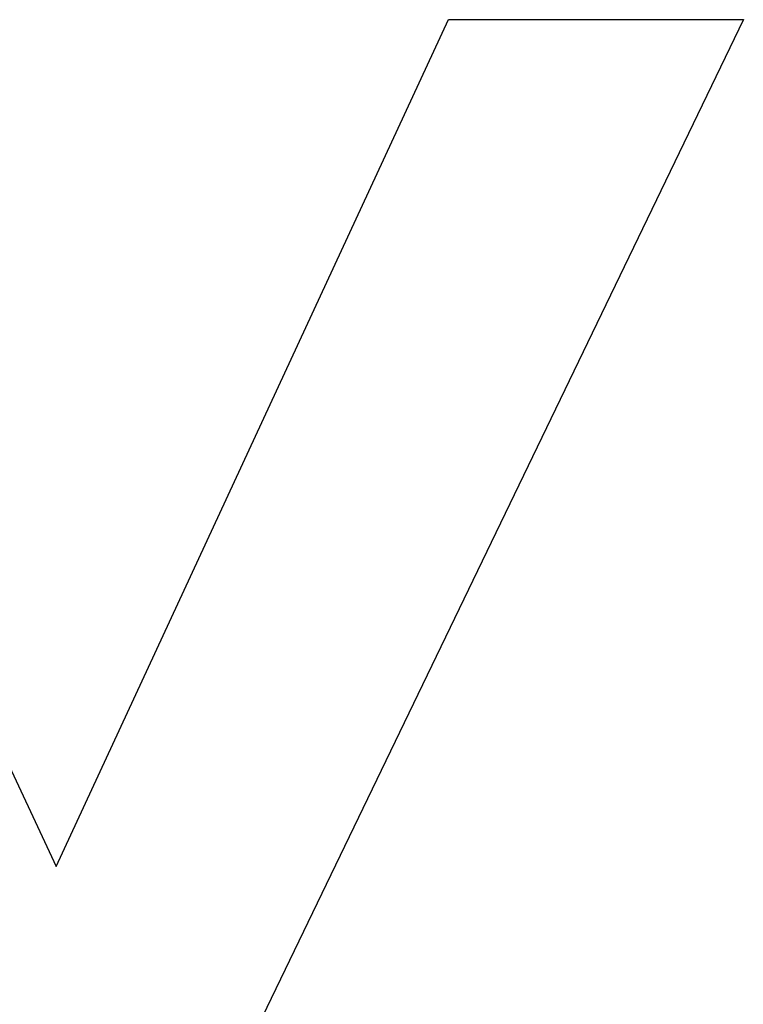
# Model space of a CAD drawing. Extents: x 1107 to 4046, y 937 to 3355.
# Tile 780 of 861: x 3054.118 to 3054.897, y 1750.286 to 1751.347. Entities that reach past the tile are written whole.
import ezdxf

# ---------------------------------------------------------------- set-up
doc = ezdxf.new("R2010")
doc.units = 0
doc.layers.add('KF_VIDA_L___C_LEFT', color=7, linetype='CONTINUOUS')

# ---------------------------------------------------------------- blocks, each defined once
blk = doc.blocks.new('KF_VIDA_L___C_LEFT')
at = {"layer": 'KF_VIDA_L___C_LEFT'}
for p, q in [((164.4257, 62.1338), (164.8538, 61.2216)), ((164.4257, 62.1338), (164.8538, 61.2216)), ((164.8538, 61.2216), (165.2762, 62.1338)), ((164.8538, 61.2216), (165.2762, 62.1338)), ((165.5938, 62.1338), (164.9937, 60.8894)), ((165.5938, 62.1338), (164.9937, 60.8894)), ((165.2762, 62.1338), (165.5938, 62.1338)), ((165.2762, 62.1338), (165.5938, 62.1338))]:
    blk.add_line(p, q, dxfattribs=at)

msp = doc.modelspace()

# ---------------------------------------------------------------- block references
at = {"layer": 'KF_VIDA_L___C_LEFT'}
msp.add_blockref('KF_VIDA_L___C_LEFT', (2889.3036, 1689.2132), dxfattribs=at)

doc.saveas('drawing.dxf')
